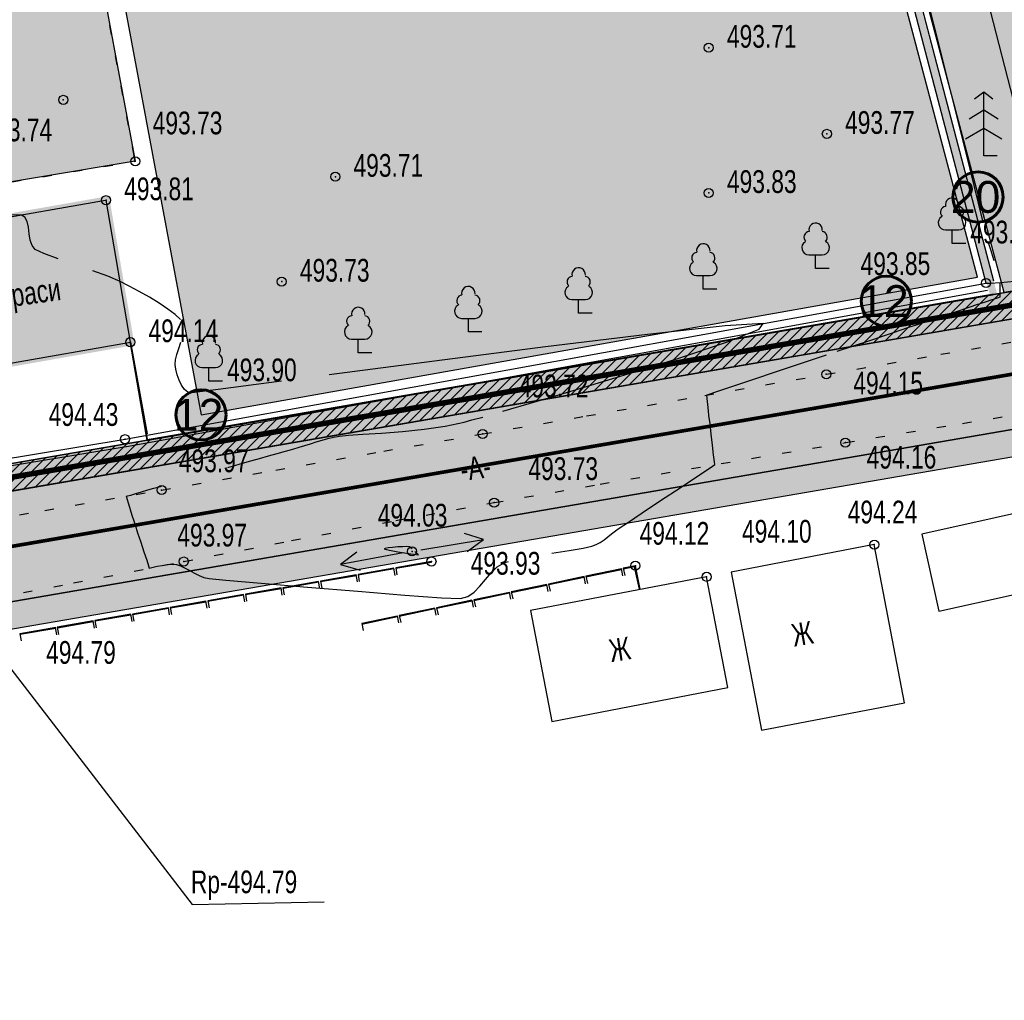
# Model space of a CAD drawing. Extents: x 0 to 667088, y 0 to 6446.
# Tile 485 of 518: x 3097 to 3152, y 255 to 309. Entities that reach past the tile are written whole.
import ezdxf

# ---------------------------------------------------------------- set-up
doc = ezdxf.new("R2010")
doc.units = 0
doc.header["$MEASUREMENT"] = 0
for name, pattern in [('CONTI', [0]), ('STRIH_1', [3, 2, -1]), ('STROT', [1.7, 0.5, -1.2])]:
    doc.linetypes.add(name, pattern=pattern)
for name, color, linetype in [('(002) Рамка', 7, 'Continuous'), ('(035) Откосы', 7, 'Continuous'), ('Audi-СвК', 10, 'Continuous'), ('GORIZ0', 32, 'CONTI'), ('NAD_M0', 7, 'CONTI'), ('PI_OT0', 172, 'CONTI'), ('PI_TT0', 5, 'CONTI'), ('SIT_L0', 250, 'CONTI'), ('STR_L0', 6, 'CONTI'), ('USLZN0', 250, 'CONTI'), ('ZAPSK0', 250, 'CONTI'), ('стен', 7, 'Continuous')]:
    doc.layers.add(name, color=color, linetype=linetype)
doc.layers.add('.', color=7, linetype='Continuous', lineweight=15)
doc.layers.add('RAZMER CIP', color=252, linetype='Continuous', lineweight=18)
doc.styles.add('GOST 2.304', font='CS_Gost2304.shx')
doc.styles.add('SHRFT', font='TXT', dxfattribs={"width": 0.75})
doc.styles.get("Standard").update_dxf_attribs({"font": 'times.ttf'})
doc.linetypes.add('ОГРАДА_ГЛИН', pattern='A,4,["|",Standard,S=0.8,R=0,X=0,Y=-0.8],0.5,["|",Standard,S=0.8,R=0,X=0,Y=-0.8],3.5', length=8)
doc.linetypes.add('ограждение2', pattern='A,0.25,-0.1,[132,ltypeshp.shx,S=0.1,R=0,X=-0.1,Y=0],-0.1,1', length=1.45)
doc.linetypes.add('ОТКОСЫ_НЕУКР1', pattern='A,0.5,["|",Standard,S=-1.2,R=0,X=0,Y=1.2],1,["|",Standard,S=-0.5,R=0,X=0,Y=0.5],0.5', length=2)

# ---------------------------------------------------------------- blocks, each defined once
blk = doc.blocks.new('BL_101')
at = {"color": 0}
for p, q in [((-0.37, 0.75), (0.37, 0.75)), ((0, 0), (0, 0.75)), ((0.75, 0), (0, 0))]:
    blk.add_line(p, q, dxfattribs=at)
for centre, radius, start, end in [((0, 2.13), 0.37, 355, 195), ((-0.34, 1.73), 0.3, 93, 230), ((0.34, 1.73), 0.3, 310, 87), ((-0.37, 1.14), 0.39, 120, 270), ((0.37, 1.14), 0.39, 270, 60)]:
    blk.add_arc(centre, radius, start, end, dxfattribs=at)
blk = doc.blocks.new('BL_105')
at = {"color": 0}
for p, q in [((0, 3.5), (-0.5, 3.1)), ((0, 2.5), (0, 3.5)), ((0.5, 3.1), (0, 3.5)), ((0, 2.5), (-0.8, 2)), ((0, 1.5), (0, 2.5)), ((0.8, 2), (0, 2.5)), ((0, 1.5), (-1, 0.9)), ((0, 0), (0, 1.5)), ((1, 0.9), (0, 1.5)), ((0.75, 0), (0, 0))]:
    blk.add_line(p, q, dxfattribs=at)
blk = doc.blocks.new('rhy')
at = {"layer": '(035) Откосы', "linetype": 'ОТКОСЫ_НЕУКР1', "flags": 128}
blk.add_lwpolyline([(1504.65116, 294.5), (1504.87116, 294.5), (1505.44116, 294.53), (1506.21116, 294.6), (1507.03116, 294.73), (1507.77116, 294.95), (1508.27116, 295.28), (1508.40116, 295.74), (1507.11116, 300.86), (1503.95116, 313.2), (1499.69116, 329.84), (1495.07116, 347.87), (1490.84116, 364.36), (1487.75116, 376.4), (1486.55116, 381.06)], dxfattribs=at)
at = {"layer": 'GORIZ0', "color": 32}
for points in [[(1494.58116, 336.73), (1494.77116, 336.06), (1494.95116, 335.42), (1495.12116, 334.82), (1495.31116, 334.18), (1495.50116, 333.51), (1495.70116, 332.82), (1495.90116, 332.13), (1496.09116, 331.43), (1496.27116, 330.75), (1496.80116, 328.65), (1497.90116, 324.2), (1499.38116, 318.3), (1500.99116, 311.83), (1502.52116, 305.69), (1503.75116, 300.76), (1504.45116, 297.93)], [(1494.58116, 336.73), (1494.77116, 336.06), (1494.95116, 335.42), (1495.12116, 334.82), (1495.31116, 334.18), (1495.50116, 333.51), (1495.70116, 332.82), (1495.90116, 332.13), (1496.09116, 331.43), (1496.27116, 330.75), (1496.80116, 328.65), (1497.90116, 324.2), (1499.38116, 318.3), (1500.99116, 311.83), (1502.52116, 305.69), (1503.75116, 300.76), (1504.45116, 297.93)], [(1453.59116, 295.84), (1452.80116, 296.13), (1452.32116, 296.35), (1452.15116, 296.56), (1452.05116, 296.86), (1451.99116, 297.21), (1451.95116, 297.57), (1451.88116, 297.88), (1451.76116, 298.12), (1451.56116, 298.24), (1450.91116, 298.26)], [(1453.59116, 295.84), (1452.80116, 296.13), (1452.32116, 296.35), (1452.15116, 296.56), (1452.05116, 296.86), (1451.99116, 297.21), (1451.95116, 297.57), (1451.88116, 297.88), (1451.76116, 298.12), (1451.56116, 298.24), (1450.91116, 298.26)], [(1504.79116, 296.68), (1504.91116, 296.3), (1505.01116, 295.98), (1505.08116, 295.75)], [(1504.79116, 296.68), (1504.91116, 296.3), (1505.01116, 295.98), (1505.08116, 295.75)], [(1460.32116, 292.5), (1460.03116, 292.77), (1459.63116, 293.07), (1459.14116, 293.39), (1458.61116, 293.72), (1458.05116, 294.03), (1457.50116, 294.33), (1456.99116, 294.59), (1456.32116, 294.88), (1455.49116, 295.18)], [(1460.32116, 292.5), (1460.03116, 292.77), (1459.63116, 293.07), (1459.14116, 293.39), (1458.61116, 293.72), (1458.05116, 294.03), (1457.50116, 294.33), (1456.99116, 294.59), (1456.32116, 294.88), (1455.49116, 295.18)], [(1505.41116, 294.5), (1505.40116, 293.9), (1505.40116, 293.72), (1505.32116, 293.69), (1505.15116, 293.63), (1504.92116, 293.56), (1504.65116, 293.47), (1504.36116, 293.37), (1504.07116, 293.28), (1503.82116, 293.2), (1503.53116, 293.1), (1503.11116, 292.96), (1502.60116, 292.79), (1502.03116, 292.6), (1501.44116, 292.4), (1500.86116, 292.21), (1500.33116, 292.03), (1499.54116, 291.77), (1498.18116, 291.31), (1496.43116, 290.73)], [(1505.41116, 294.5), (1505.40116, 293.9), (1505.40116, 293.72), (1505.32116, 293.69), (1505.15116, 293.63), (1504.92116, 293.56), (1504.65116, 293.47), (1504.36116, 293.37), (1504.07116, 293.28), (1503.82116, 293.2), (1503.53116, 293.1), (1503.11116, 292.96), (1502.60116, 292.79), (1502.03116, 292.6), (1501.44116, 292.4), (1500.86116, 292.21), (1500.33116, 292.03), (1499.54116, 291.77), (1498.18116, 291.31), (1496.43116, 290.73)], [(1478.06116, 287.45), (1480.95116, 288.29), (1484.30116, 289.3), (1487.63116, 290.34), (1490.42116, 291.27), (1492.17116, 291.96), (1492.38116, 292.28), (1490.29116, 292.14), (1486.02116, 291.67), (1480.41116, 290.99), (1474.29116, 290.2), (1468.50116, 289.45)], [(1478.06116, 287.45), (1480.95116, 288.29), (1484.30116, 289.3), (1487.63116, 290.34), (1490.42116, 291.27), (1492.17116, 291.96), (1492.38116, 292.28), (1490.29116, 292.14), (1486.02116, 291.67), (1480.41116, 290.99), (1474.29116, 290.2), (1468.50116, 289.45)], [(1465.87116, 289.1), (1462.40116, 288.64), (1460.95116, 288.46), (1460.72116, 288.5), (1460.53116, 288.65), (1460.37116, 288.88), (1460.24116, 289.16), (1460.14116, 289.46), (1460.07116, 289.76), (1460.03116, 290.02), (1460.04116, 290.27), (1460.11116, 290.57), (1460.22116, 290.9), (1460.34116, 291.25)], [(1465.87116, 289.1), (1462.40116, 288.64), (1460.95116, 288.46), (1460.72116, 288.5), (1460.53116, 288.65), (1460.37116, 288.88), (1460.24116, 289.16), (1460.14116, 289.46), (1460.07116, 289.76), (1460.03116, 290.02), (1460.04116, 290.27), (1460.11116, 290.57), (1460.22116, 290.9), (1460.34116, 291.25)], [(1495.86116, 290.54), (1493.54116, 289.76), (1491.42116, 289.05), (1489.88116, 288.54), (1489.29116, 288.34)], [(1495.86116, 290.54), (1493.54116, 289.76), (1491.42116, 289.05), (1489.88116, 288.54), (1489.29116, 288.34)], [(1489.73116, 284.51), (1489.71116, 284.66), (1489.66116, 285.05), (1489.60116, 285.59), (1489.53116, 286.19), (1489.46116, 286.76), (1489.40116, 287.22), (1489.37116, 287.48), (1489.29116, 288.34)], [(1489.73116, 284.51), (1489.71116, 284.66), (1489.66116, 285.05), (1489.60116, 285.59), (1489.53116, 286.19), (1489.46116, 286.76), (1489.40116, 287.22), (1489.37116, 287.48), (1489.29116, 288.34)], [(1462.92116, 284.36), (1463.37116, 284.49), (1463.73116, 284.59), (1464.19116, 284.72), (1464.67116, 284.85), (1465.16116, 284.99), (1465.64116, 285.13), (1466.09116, 285.25), (1466.50116, 285.37), (1466.85116, 285.47), (1467.17116, 285.56), (1467.48116, 285.66), (1467.79116, 285.76), (1468.11116, 285.86), (1468.42116, 285.95), (1468.74116, 286.02), (1469.06116, 286.08), (1469.56116, 286.13), (1470.36116, 286.18), (1471.38116, 286.25), (1472.53116, 286.34), (1473.73116, 286.46), (1474.89116, 286.63), (1475.93116, 286.85), (1476.35116, 286.97), (1476.95116, 287.13)], [(1462.92116, 284.36), (1463.37116, 284.49), (1463.73116, 284.59), (1464.19116, 284.72), (1464.67116, 284.85), (1465.16116, 284.99), (1465.64116, 285.13), (1466.09116, 285.25), (1466.50116, 285.37), (1466.85116, 285.47), (1467.17116, 285.56), (1467.48116, 285.66), (1467.79116, 285.76), (1468.11116, 285.86), (1468.42116, 285.95), (1468.74116, 286.02), (1469.06116, 286.08), (1469.56116, 286.13), (1470.36116, 286.18), (1471.38116, 286.25), (1472.53116, 286.34), (1473.73116, 286.46), (1474.89116, 286.63), (1475.93116, 286.85), (1476.35116, 286.97), (1476.95116, 287.13)], [(1480.75116, 279.64), (1481.70116, 279.79), (1482.48116, 279.92), (1482.96116, 280.02), (1483.19116, 280.11), (1483.42116, 280.23), (1483.63116, 280.38), (1483.84116, 280.54), (1484.04116, 280.7), (1484.25116, 280.87), (1484.46116, 281.02), (1484.91116, 281.31), (1485.72116, 281.85), (1486.74116, 282.53), (1487.81116, 283.24), (1488.77116, 283.88), (1489.46116, 284.34), (1489.73116, 284.51)], [(1480.75116, 279.64), (1481.70116, 279.79), (1482.48116, 279.92), (1482.96116, 280.02), (1483.19116, 280.11), (1483.42116, 280.23), (1483.63116, 280.38), (1483.84116, 280.54), (1484.04116, 280.7), (1484.25116, 280.87), (1484.46116, 281.02), (1484.91116, 281.31), (1485.72116, 281.85), (1486.74116, 282.53), (1487.81116, 283.24), (1488.77116, 283.88), (1489.46116, 284.34), (1489.73116, 284.51)], [(1457.33116, 282.77), (1457.40116, 282.79), (1457.59116, 282.84), (1457.86116, 282.92), (1458.18116, 283.02), (1458.52116, 283.12), (1458.86116, 283.21), (1459.15116, 283.29), (1459.21116, 283.31), (1459.28116, 283.33)], [(1457.33116, 282.77), (1457.40116, 282.79), (1457.59116, 282.84), (1457.86116, 282.92), (1458.18116, 283.02), (1458.52116, 283.12), (1458.86116, 283.21), (1459.15116, 283.29), (1459.21116, 283.31), (1459.28116, 283.33)], [(1457.33116, 282.77), (1457.35116, 282.72), (1457.39116, 282.59), (1457.44116, 282.4), (1457.51116, 282.17), (1457.59116, 281.92), (1457.66116, 281.68), (1457.73116, 281.47), (1457.82116, 281.19), (1457.96116, 280.76), (1458.13116, 280.25), (1458.30116, 279.72), (1458.46116, 279.26), (1458.56116, 278.94), (1458.60116, 278.81)], [(1457.33116, 282.77), (1457.35116, 282.72), (1457.39116, 282.59), (1457.44116, 282.4), (1457.51116, 282.17), (1457.59116, 281.92), (1457.66116, 281.68), (1457.73116, 281.47), (1457.82116, 281.19), (1457.96116, 280.76), (1458.13116, 280.25), (1458.30116, 279.72), (1458.46116, 279.26), (1458.56116, 278.94), (1458.60116, 278.81)], [(1473.06116, 279.87), (1472.93116, 279.99), (1472.78116, 280), (1472.55116, 279.99), (1472.27116, 279.98), (1471.99116, 279.96), (1471.74116, 279.93), (1471.58116, 279.9), (1471.53116, 279.88)], [(1473.06116, 279.87), (1472.93116, 279.99), (1472.78116, 280), (1472.55116, 279.99), (1472.27116, 279.98), (1471.99116, 279.96), (1471.74116, 279.93), (1471.58116, 279.9), (1471.53116, 279.88)], [(1471.53116, 279.88), (1471.65116, 279.84), (1471.92116, 279.78), (1472.27116, 279.72), (1472.65116, 279.66), (1473.00116, 279.6), (1473.28116, 279.56), (1473.42116, 279.55), (1473.21116, 279.74)], [(1471.53116, 279.88), (1471.65116, 279.84), (1471.92116, 279.78), (1472.27116, 279.72), (1472.65116, 279.66), (1473.00116, 279.6), (1473.28116, 279.56), (1473.42116, 279.55), (1473.21116, 279.74)], [(1458.60116, 278.81), (1458.66116, 278.83), (1458.82116, 278.87), (1459.04116, 278.92), (1459.31116, 278.97), (1459.59116, 279.01), (1459.86116, 279.03), (1460.09116, 279.02), (1460.31116, 278.95), (1460.54116, 278.84), (1460.80116, 278.7), (1461.06116, 278.56), (1461.34116, 278.42), (1461.61116, 278.31), (1461.89116, 278.24), (1462.81116, 278.16), (1464.75116, 277.99), (1467.30116, 277.77), (1470.07116, 277.54), (1472.67116, 277.33), (1474.69116, 277.19), (1475.73116, 277.15), (1476.13116, 277.26), (1476.48116, 277.5), (1476.80116, 277.83), (1477.11116, 278.19), (1477.42116, 278.56), (1477.75116, 278.88), (1478.13116, 279.1), (1478.24116, 279.14), (1478.37116, 279.18)], [(1458.60116, 278.81), (1458.66116, 278.83), (1458.82116, 278.87), (1459.04116, 278.92), (1459.31116, 278.97), (1459.59116, 279.01), (1459.86116, 279.03), (1460.09116, 279.02), (1460.31116, 278.95), (1460.54116, 278.84), (1460.80116, 278.7), (1461.06116, 278.56), (1461.34116, 278.42), (1461.61116, 278.31), (1461.89116, 278.24), (1462.81116, 278.16), (1464.75116, 277.99), (1467.30116, 277.77), (1470.07116, 277.54), (1472.67116, 277.33), (1474.69116, 277.19), (1475.73116, 277.15), (1476.13116, 277.26), (1476.48116, 277.5), (1476.80116, 277.83), (1477.11116, 278.19), (1477.42116, 278.56), (1477.75116, 278.88), (1478.13116, 279.1), (1478.24116, 279.14), (1478.37116, 279.18)]]:
    blk.add_lwpolyline(points, dxfattribs=at)
at = {"layer": 'PI_TT0', "color": 0}
for centre in [(1489.39116, 307.45), (1453.87116, 304.58), (1495.89116, 302.71), (1457.83116, 301.2), (1468.84116, 300.35), (1489.39116, 299.46), (1456.22116, 299.06), (1465.89116, 294.58), (1504.65116, 294.5), (1457.56116, 291.25), (1495.86116, 289.48), (1457.27116, 285.91), (1476.95116, 286.2), (1496.91116, 285.72), (1459.28116, 283.11), (1477.58116, 282.42), (1498.50116, 280.11), (1473.06116, 279.74), (1460.50116, 279.18), (1474.13116, 279.18), (1485.35116, 278.95), (1489.27116, 278.34)]:
    blk.add_circle(centre, 0.25, dxfattribs=at)
for p in [(1489.39116, 307.45), (1453.87116, 304.58), (1495.89116, 302.71), (1457.83116, 301.2), (1468.84116, 300.35), (1489.39116, 299.46), (1456.22116, 299.06), (1465.89116, 294.58), (1504.65116, 294.5), (1457.56116, 291.25), (1495.86116, 289.48), (1476.95116, 286.2), (1457.27116, 285.91), (1496.91116, 285.72), (1459.28116, 283.11), (1477.58116, 282.42), (1473.06116, 279.74), (1498.50116, 280.11), (1460.50116, 279.18), (1474.13116, 279.18), (1485.35116, 278.95), (1489.27116, 278.34)]:
    blk.add_point(p, dxfattribs=at)
at = {"layer": 'SIT_L0', "color": 250}
for p, q in [((1477.00116, 280.4), (1475.94116, 280.73)), ((1473.55116, 279.82), (1477.00116, 280.4)), ((1476.10116, 279.74), (1477.00116, 280.4)), ((1470.02116, 279.69), (1469.13116, 279.02)), ((1472.57116, 279.65), (1469.13116, 279.02)), ((1474.13116, 279.18), (1472.16116, 278.83)), ((1474.14116, 279.13), (1472.17116, 278.79)), ((1469.13116, 279.02), (1470.20116, 278.71)), ((1472.06116, 278.82), (1470.09116, 278.47)), ((1472.07116, 278.77), (1470.10116, 278.43)), ((1472.13116, 278.42), (1472.06116, 278.82)), ((1472.16116, 278.83), (1472.23116, 278.44)), ((1484.58116, 278.78), (1482.62116, 278.37)), ((1484.59116, 278.73), (1482.63116, 278.32)), ((1484.67116, 278.4), (1484.59116, 278.79)), ((1485.35116, 278.95), (1484.68116, 278.81)), ((1484.68116, 278.81), (1484.77116, 278.42)), ((1485.31116, 278.89), (1484.69116, 278.76)), ((1485.57116, 277.65), (1485.31116, 278.89)), ((1485.62116, 277.66), (1485.35116, 278.95)), ((1467.92116, 278.09), (1465.95116, 277.74)), ((1467.93116, 278.04), (1465.96116, 277.7)), ((1467.99116, 277.69), (1467.92116, 278.09)), ((1469.99116, 278.45), (1468.02116, 278.1)), ((1468.02116, 278.1), (1468.09116, 277.71)), ((1470.00116, 278.4), (1468.03116, 278.06)), ((1470.06116, 278.06), (1469.99116, 278.46)), ((1470.09116, 278.47), (1470.16116, 278.08)), ((1482.53116, 278.35), (1480.57116, 277.94)), ((1482.54116, 278.3), (1480.58116, 277.89)), ((1482.61116, 277.96), (1482.53116, 278.35)), ((1482.62116, 278.37), (1482.71116, 277.98)), ((1465.86116, 277.73), (1463.89116, 277.38)), ((1465.87116, 277.68), (1463.90116, 277.34)), ((1465.92116, 277.33), (1465.85116, 277.73)), ((1465.95116, 277.74), (1466.02116, 277.35)), ((1478.42116, 277.48), (1476.46116, 277.07)), ((1478.50116, 277.1), (1478.42116, 277.49)), ((1480.47116, 277.92), (1478.51116, 277.51)), ((1478.51116, 277.51), (1478.60116, 277.12)), ((1480.48116, 277.87), (1478.52116, 277.46)), ((1480.56116, 277.53), (1480.48116, 277.92)), ((1480.57116, 277.94), (1480.66116, 277.55)), ((1461.72116, 277), (1459.75116, 276.65)), ((1461.73116, 276.95), (1459.76116, 276.61)), ((1461.79116, 276.61), (1461.72116, 277.01)), ((1463.79116, 277.37), (1461.82116, 277.02)), ((1461.82116, 277.02), (1461.89116, 276.63)), ((1463.80116, 277.32), (1461.83116, 276.98)), ((1463.86116, 276.97), (1463.79116, 277.37)), ((1463.89116, 277.38), (1463.96116, 276.99)), ((1476.36116, 277.05), (1474.40116, 276.64)), ((1476.37116, 277), (1474.41116, 276.59)), ((1476.45116, 276.66), (1476.37116, 277.05)), ((1476.46116, 277.07), (1476.55116, 276.68)), ((1478.43116, 277.43), (1476.47116, 277.02)), ((1459.65116, 276.64), (1457.68116, 276.29)), ((1459.66116, 276.59), (1457.69116, 276.25)), ((1459.72116, 276.24), (1459.65116, 276.64)), ((1459.75116, 276.65), (1459.82116, 276.26)), ((1474.31116, 276.62), (1472.35116, 276.21)), ((1474.32116, 276.57), (1472.36116, 276.16)), ((1474.39116, 276.23), (1474.31116, 276.62)), ((1474.40116, 276.64), (1474.49116, 276.25)), ((1455.51116, 275.91), (1453.54116, 275.56)), ((1455.52116, 275.86), (1453.55116, 275.52)), ((1455.58116, 275.52), (1455.51116, 275.92)), ((1457.58116, 276.28), (1455.61116, 275.93)), ((1455.61116, 275.93), (1455.68116, 275.54)), ((1457.59116, 276.23), (1455.62116, 275.89)), ((1457.65116, 275.88), (1457.58116, 276.28)), ((1457.68116, 276.29), (1457.75116, 275.9)), ((1472.25116, 276.18), (1470.29116, 275.77)), ((1472.26116, 276.13), (1470.30116, 275.72)), ((1472.34116, 275.8), (1472.26116, 276.19)), ((1472.35116, 276.21), (1472.44116, 275.82)), ((1453.45116, 275.55), (1451.48116, 275.2)), ((1453.46116, 275.5), (1451.49116, 275.16)), ((1453.51116, 275.15), (1453.44116, 275.55)), ((1453.54116, 275.56), (1453.61116, 275.17)), ((1470.29116, 275.77), (1470.38116, 275.38)), ((1451.48116, 275.2), (1451.55116, 274.81))]:
    blk.add_line(p, q, dxfattribs=at)
at = {"layer": 'SIT_L0', "color": 1}
for p, q in [((1449.73116, 274.9), (1460.95359, 260.30571)), ((1460.95359, 260.30571), (1468.23063, 260.46044))]:
    blk.add_line(p, q, dxfattribs=at)
at = {"layer": 'STR_L0', "color": 0, "linetype": 'STROT'}
for points in [[(1446.44116, 280.88), (1452.85116, 281.99), (1459.28116, 283.11), (1465.56116, 284.21), (1471.50116, 285.25), (1476.95116, 286.2), (1482.67116, 287.19), (1489.17116, 288.32), (1495.86116, 289.48), (1502.17116, 290.58), (1507.50116, 291.51)], [(1437.93116, 324.16), (1442.68116, 298.68), (1457.83116, 301.2), (1457.77116, 301.5), (1453.02116, 326.98), (1437.93116, 324.16)], [(1448.33116, 276.84), (1454.43116, 278), (1460.50116, 279.18), (1466.43116, 280.33), (1472.16116, 281.43), (1477.58116, 282.42), (1483.42116, 283.44), (1490.07116, 284.57), (1496.91116, 285.72), (1503.36116, 286.78), (1508.82116, 287.68)]]:
    blk.add_lwpolyline(points, dxfattribs=at)
at = {"layer": 'STR_L0', "color": 0}
for points in [[(1442.35116, 296.62), (1443.72116, 288.82), (1457.56116, 291.25), (1456.22116, 299.06), (1456.19116, 299.05), (1442.35116, 296.62)], [(1457.56116, 291.25), (1458.49116, 286.2)], [(1501.12116, 280.69), (1502.06116, 276.45), (1514.33116, 279.17), (1513.39116, 283.41), (1501.12116, 280.69)], [(1490.63116, 278.6), (1492.30116, 269.9), (1500.17116, 271.41), (1498.50116, 280.11), (1490.63116, 278.6)], [(1479.58116, 276.48), (1480.75116, 270.38), (1490.44116, 272.24), (1489.27116, 278.34), (1479.58116, 276.48)]]:
    blk.add_lwpolyline(points, dxfattribs=at)
at = {"layer": 'ZAPSK0', "color": 0, "linetype": 'ОГРАДА_ГЛИН', "ltscale": 0.5}
for points in [[(1504.65116, 294.5), (1493.46116, 337.17), (1479.5282, 388.93145)], [(1457.27116, 285.91), (1504.65116, 294.5)]]:
    blk.add_lwpolyline(points, dxfattribs=at)
at = {"layer": 'ZAPSK0', "color": 0}
for points in [[(1505.07271, 294.61055), (1493.88235, 337.28192), (1479.94903, 389.04472)], [(1440.46703, 282.72168), (1457.33703, 285.51168)]]:
    blk.add_lwpolyline(points, dxfattribs=at)
at = {"layer": 'ZAPSK0', "color": 0, "ltscale": 0.5}
blk.add_lwpolyline([(1457.34318, 285.51274), (1504.72318, 294.10274)], dxfattribs=at)
at = {"layer": 'ZAPSK0', "color": 0, "linetype": 'ОГРАДА_ГЛИН'}
blk.add_lwpolyline([(1440.40116, 283.12), (1457.27116, 285.91)], dxfattribs=at)
at = {"layer": 'USLZN0', "color": 250}
for name, p in [('BL_105', (1504.52116, 301.51)), ('BL_101', (1502.78116, 296.68)), ('BL_101', (1495.27116, 295.3)), ('BL_101', (1489.09116, 294.16)), ('BL_101', (1482.23116, 292.84)), ('BL_101', (1476.16116, 291.81)), ('BL_101', (1470.10116, 290.67)), ('BL_101', (1461.88116, 289.1))]:
    blk.add_blockref(name, p, dxfattribs=at)
at = {"layer": 'NAD_M0', "color": 7, "style": 'SHRFT', "width": 0.75}
for s, rotation, p in [('МФЙ идораси', 8, (1445.77738, 292.45282)), ('-А-', 8, (1475.81116, 283.6)), ('Ж', 10, (1494.08116, 274.49)), ('Ж', 9, (1484.02116, 273.64))]:
    blk.add_text(s, height=1.25, rotation=rotation, dxfattribs=at).set_placement(p)
at = {"layer": 'NAD_M0', "color": 1, "style": 'SHRFT', "width": 0.75}
blk.add_text('Rp-494.79', height=1.25, dxfattribs=at).set_placement((1460.89116, 260.93))
at = {"layer": 'PI_OT0', "color": 0, "style": 'SHRFT', "width": 0.75}
for s, p in [('493.71', (1490.39116, 307.45)), ('493.77', (1496.89116, 302.71)), ('493.74', (1449.42559, 302.30209)), ('493.73', (1458.7898, 302.68425)), ('493.71', (1469.84116, 300.35)), ('493.83', (1490.39116, 299.46)), ('493.81', (1457.22116, 299.06)), ('493.61', (1503.78116, 296.68)), ('493.85', (1497.74659, 294.94314)), ('493.73', (1466.89116, 294.58)), ('494.14', (1458.56116, 291.25)), ('493.90', (1462.88116, 289.1)), ('493.72', (1478.93496, 288.21478)), ('494.15', (1497.3475, 288.36975)), ('494.43', (1453.06522, 286.64288)), ('494.16', (1498.07993, 284.29412)), ('493.97', (1460.22901, 284.09418)), ('493.73', (1479.46479, 283.66385)), ('494.03', (1471.17378, 281.10322)), ('494.24', (1497.03754, 281.27881)), ('493.97', (1460.14491, 280.00584)), ('494.12', (1485.58577, 280.10581)), ('494.10', (1491.22048, 280.21748)), ('493.93', (1476.29155, 278.45703)), ('494.79', (1452.92623, 273.55328))]:
    blk.add_text(s, height=1.25, dxfattribs=at).set_placement(p)

msp = doc.modelspace()

# ---------------------------------------------------------------- hatches: boundary and pattern name
at = {"layer": '.', "lineweight": 30, "true_color": 0xf15558}
h = msp.add_hatch(color=13, dxfattribs=at)
h.dxf.hatch_style = 1
h.paths.add_polyline_path([(2991.56042, 264.93068), (2935.00169, 255.19836), (2934.74731, 256.67664), (2991.30604, 266.40896)])
edge = h.paths.add_edge_path()
edge.add_arc((3158.69723, 283.54371), 4, 15.533649, 99.763532, ccw=False)
edge.add_line((3162.55112, 284.61493), (3167.23773, 267.75401))
edge.add_line((3167.23773, 267.75401), (3165.79252, 267.3523))
edge.add_line((3165.79252, 267.3523), (3160.86124, 285.09349))
edge.add_line((3160.86124, 285.09349), (3159.17367, 286.16244))
edge.add_line((3159.17367, 286.16244), (2936.3108, 247.8134))
edge.add_line((2936.3108, 247.8134), (2936.01918, 249.28527))
edge.add_line((2936.01918, 249.28527), (3158.0189, 287.48578))
h.paths.add_polyline_path([(3082.63911, 280.60301), (3082.38474, 282.08129), (3007.00709, 269.11071), (3007.26146, 267.63243)], flags=17)
edge = h.paths.add_edge_path()
edge.add_line((2961.86522, 383.98384), (2961.60179, 385.46053))
edge.add_line((2961.60179, 385.46053), (3122.76945, 414.21088))
edge.add_arc((3123.47191, 410.27305), 4, 15.533649, 100.114478, ccw=False)
edge.add_line((3127.3258, 411.34426), (3158.78277, 298.17225))
edge.add_arc((3154.92888, 297.10103), 4, -80.236468, 15.533649, ccw=False)
edge.add_line((3155.60721, 293.15897), (3086.58118, 281.28134))
edge.add_line((3086.58118, 281.28134), (3086.32681, 282.75962))
edge.add_line((3086.32681, 282.75962), (3156.68926, 294.8672))
edge.add_line((3156.68926, 294.8672), (3157.70072, 296.46401))
edge.add_line((3157.70072, 296.46401), (3125.63797, 411.81543))
edge.add_line((3125.63797, 411.81543), (3123.92476, 412.89329))
edge.add_line((3123.92476, 412.89329), (2961.86522, 383.98384))
h.paths.add_polyline_path([(3174.94552, 269.89644), (3176.39073, 270.29815), (3092.29493, 572.84773), (3090.84817, 572.45157)])
h.paths.add_polyline_path([(2999.19017, 267.76561), (3003.06502, 268.43238), (3003.3194, 266.9541), (2999.44454, 266.28734)], flags=17)
at = {"layer": '.', "lineweight": 30, "true_color": 0x3f4040}
h = msp.add_hatch(color=250, dxfattribs=at)
h.dxf.hatch_style = 1
edge = h.paths.add_edge_path()
edge.add_line((3083.14039, 570.30914), (3088.92123, 571.91596))
edge.add_line((3088.92123, 571.91596), (3173.01857, 269.36084))
edge.add_line((3173.01857, 269.36084), (3167.23773, 267.75401))
edge.add_line((3167.23773, 267.75401), (3162.55112, 284.61493))
edge.add_arc((3158.69723, 283.54371), 4, 15.533649, 99.763532)
edge.add_line((3158.0189, 287.48578), (2936.01918, 249.28527))
edge.add_line((2936.01918, 249.28527), (2935.00169, 255.19836))
edge.add_line((2935.00169, 255.19836), (3155.60721, 293.15897))
edge.add_arc((3154.92888, 297.10103), 4, 279.763532, 375.533649)
edge.add_line((3158.78277, 298.17225), (3127.3258, 411.34426))
edge.add_arc((3123.47191, 410.27305), 4, 15.533649, 100.114478)
edge.add_line((3122.76945, 414.21088), (2961.60179, 385.46053))
edge.add_line((2961.60179, 385.46053), (2960.72372, 390.38282))
edge.add_line((2960.72372, 390.38282), (3120.67893, 418.91689))
edge.add_arc((3119.97647, 422.85473), 4, 280.114478, 375.51194)
edge.add_line((3123.83077, 423.92448), (3083.14039, 570.30914))
at = {"layer": 'Audi-СвК', "ltscale": 100, "true_color": 0xffffff, "transparency": 33554687}
h = msp.add_hatch(color=7, dxfattribs=at)
edge = h.paths.add_edge_path()
edge.add_arc((3150.07725, 299.23535), 1.37986, 11.983733, 371.983733)
h = msp.add_hatch(color=7, dxfattribs=at)
edge = h.paths.add_edge_path()
edge.add_arc((3145.03118, 293.50534), 1.37986, 11.983733, 371.983733)
h = msp.add_hatch(color=7, dxfattribs=at)
edge = h.paths.add_edge_path()
edge.add_arc((3107.31723, 287.25138), 1.37986, 11.983733, 371.983733)
at = {"layer": 'стен', "lineweight": 30, "true_color": 0xfeeab9}
h = msp.add_hatch(color=254, dxfattribs=at)
h.dxf.hatch_style = 1
h.paths.add_polyline_path([(3089.58746, 288.82), (3103.42746, 291.25), (3102.08746, 299.06), (3088.21746, 296.62)])
h.paths.add_polyline_path([(3088.37746, 294.12), (3088.95259, 290.66919), (3085.77746, 290.14), (3085.20754, 293.54949)])
h.paths.add_polyline_path([(3004.55746, 373.17), (3006.11341, 366.61904), (2997.90746, 364.67), (2996.32746, 371.21)])
h.paths.add_polyline_path([(3017.70746, 345.74), (3020.36746, 331.88), (3012.65746, 330.41), (3009.92746, 344.1)])
h.paths.add_polyline_path([(3017.12746, 356.98), (3062.25746, 364.12), (3063.82746, 354.18), (3060.23746, 353.61), (3063.16746, 335.82), (3050.08746, 333.8), (3047.20746, 351.55), (3018.60746, 347.03)])
h.paths.add_polyline_path([(3090.20746, 383.06), (3107.09746, 385.61), (3106.03746, 391.5), (3118.37746, 393.51), (3122.64746, 369.38), (3110.00746, 367.33), (3109.11746, 373.3), (3092.37746, 370.72)])
h.paths.add_polyline_path([(3059.39746, 385.5), (3059.86746, 381.17), (3053.67746, 380.12), (3053.22746, 384.38)])
h.paths.add_polyline_path([(3098.14746, 404.63), (3098.88746, 401.21), (3092.66746, 399.55), (3091.61746, 402.97)])
at = {"layer": 'стен', "lineweight": 30}
h = msp.add_hatch(color=72, dxfattribs=at)
h.dxf.hatch_style = 1
h.paths.add_polyline_path([(3087.74412, 297.53264), (3083.89861, 296.87092), (3076.77375, 338.27658), (3083.86239, 339.49636), (3086.98631, 325.7717), (3082.63113, 324.9598)], flags=17)
edge = h.paths.add_edge_path()
edge.add_line((3043.88592, 303.34845), (3041.87929, 315.00985))
edge.add_arc((3044.83584, 315.51859), 3, 99.763532, 189.763532, ccw=False)
edge.add_line((3044.32709, 318.47514), (3072.25136, 323.2802))
edge.add_arc((3072.76011, 320.32365), 3, 9.763532, 99.763532, ccw=False)
edge.add_line((3075.71666, 320.8324), (3079.53576, 298.63793))
edge.add_line((3079.53576, 298.63793), (3073.69686, 297.63321))
edge.add_line((3073.69686, 297.63321), (3072.61662, 303.91097))
edge.add_line((3072.61662, 303.91097), (3050.23011, 300.05881))
edge.add_line((3050.23011, 300.05881), (3049.50242, 304.28776))
edge.add_line((3049.50242, 304.28776), (3043.88592, 303.34845))
h.paths.add_polyline_path([(3070.56202, 374.37562), (3087.28746, 378.03), (3086.33746, 383.9), (3094.95746, 385.09), (3094.80746, 386.05), (3101.34746, 387.02), (3101.12746, 388.31), (3105.47746, 388.95), (3104.94746, 392.21), (3119.23746, 394.75), (3123.79746, 368.37), (3124.46746, 362.18), (3104.76746, 357.65), (3102.77746, 370.03), (3088.97746, 367.94), (3087.50746, 376.24), (3070.93699, 372.19649), (3076.265, 341.23313), (3083.1832, 342.42357), (3081.68653, 349.14426), (3127.73371, 359.79905), (3133.29989, 336.03113), (3099.66425, 328.26882), (3107.31723, 287.25138), (3150.0533, 294.82213), (3125.1629, 388.86592), (3121.76218, 401.12409), (3100.33759, 399.11064), (3100.53395, 397.89738), (3067.66849, 391.19117)])
edge = h.paths.add_edge_path()
edge.add_line((3064.13746, 336.01), (3072.81307, 337.65662))
edge.add_line((3072.81307, 337.65662), (3064.50603, 385.98223))
edge.add_line((3064.50603, 385.98223), (3054.25638, 396.90689))
edge.add_line((3054.25638, 396.90689), (2982.38224, 383.44101))
edge.add_line((2982.38224, 383.44101), (2983.14877, 365.92572))
edge.add_line((2983.14877, 365.92572), (2992.86254, 366.47726))
edge.add_line((2992.86254, 366.47726), (2993.75266, 346.13791))
edge.add_line((2993.75266, 346.13791), (2997.03969, 327.03555))
edge.add_arc((2999.99624, 327.5443), 3, 189.763532, 283.405185)
edge.add_line((3000.69175, 324.62604), (3032.17746, 332.13))
edge.add_line((3032.17746, 332.13), (3031.78235, 334.82912))
edge.add_line((3031.78235, 334.82912), (3023.22201, 332.73728))
edge.add_line((3023.22201, 332.73728), (3023.44516, 331.51264))
edge.add_line((3023.44516, 331.51264), (3011.8588, 329.23971))
edge.add_line((3011.8588, 329.23971), (3008.75333, 344.87447))
edge.add_line((3008.75333, 344.87447), (3017.1917, 346.65326))
edge.add_line((3017.1917, 346.65326), (3010.94746, 357.71))
edge.add_line((3010.94746, 357.71), (3000.64746, 364))
edge.add_line((3000.64746, 364), (2996.92746, 363.11))
edge.add_line((2996.92746, 363.11), (2994.59746, 372.25))
edge.add_line((2994.59746, 372.25), (3005.67746, 374.95))
edge.add_line((3005.67746, 374.95), (3007.97746, 365.74))
edge.add_line((3007.97746, 365.74), (3017.66746, 347.93))
edge.add_line((3017.66746, 347.93), (3016.18746, 357.51))
edge.add_line((3016.18746, 357.51), (3062.97746, 365.04))
edge.add_line((3062.97746, 365.04), (3064.78746, 353.32))
edge.add_line((3064.78746, 353.32), (3061.28746, 352.75))
edge.add_line((3061.28746, 352.75), (3064.13746, 336.01))
h.paths.add_polyline_path([(3034.75746, 340.3), (3047.82746, 342.08), (3049.36746, 332.74), (3053.8729, 333.38768), (3055.55869, 324.4666), (3037.92824, 321.43285)])
h.paths.add_polyline_path([(3034.74746, 344), (3034.02157, 348.51585), (3046.42746, 350.51), (3047.18746, 345.97)], flags=17)
edge = h.paths.add_edge_path()
edge.add_line((3004.15811, 285.66736), (3008.11988, 286.34907))
edge.add_line((3008.11988, 286.34907), (3007.03964, 292.62681))
edge.add_line((3007.03964, 292.62681), (3035.72801, 297.56336))
edge.add_line((3035.72801, 297.56336), (3034.99033, 301.85028))
edge.add_line((3034.99033, 301.85028), (3038.95563, 302.5163))
edge.add_line((3038.95563, 302.5163), (3036.95171, 314.16192))
edge.add_arc((3033.99516, 313.65317), 3, 9.763551, 99.763508)
edge.add_line((3033.48641, 316.60972), (3005.2506, 311.75107))
edge.add_line((3005.2506, 311.75107), (3004.64556, 315.2672))
edge.add_arc((3002.18177, 314.84325), 2.5, 9.763532, 99.763532)
edge.add_line((3001.75782, 317.30704), (3001.26506, 317.22225))
edge.add_arc((3001.68901, 314.75846), 2.5, 99.763532, 189.763532)
edge.add_line((2999.22522, 314.3345), (3004.15811, 285.66736))
h.paths.add_polyline_path([(3005.07385, 280.34557), (3009.03465, 281.02712), (3010.1159, 274.74937), (3075.68151, 286.03154), (3074.60124, 292.30947), (3080.45151, 293.31615), (3082.28299, 282.6726), (3006.90534, 269.70202)])
edge = h.paths.add_edge_path()
edge.add_line((2996.55758, 271.27105), (3001.81216, 272.17523))
edge.add_line((3001.81216, 272.17523), (3002.47372, 268.33063))
edge.add_line((3002.47372, 268.33063), (2999.19017, 267.76561))
edge.add_arc((2998.85101, 269.73665), 2, 189.763532, 279.763532, ccw=False)
edge.add_line((2996.87997, 269.39748), (2996.55758, 271.27105))
edge = h.paths.add_edge_path()
edge.add_line((2980.13009, 282.65006), (2981.73917, 282.93937))
edge.add_line((2981.73917, 282.93937), (2979.56584, 312.76279))
edge.add_line((2979.56584, 312.76279), (2986.98885, 269.62452))
edge.add_line((2986.98885, 269.62452), (2992.61552, 270.59273))
edge.add_line((2992.61552, 270.59273), (2992.93791, 268.71915))
edge.add_arc((2990.96688, 268.37999), 2, -80.236468, 9.763532, ccw=False)
edge.add_line((2991.30604, 266.40896), (2983.19642, 265.0135))
edge.add_line((2983.19642, 265.0135), (2980.13009, 282.65006))
h.paths.add_polyline_path([(3001.52746, 364.21), (3007.01746, 365.51), (3011.03746, 358.51)], flags=17)
h = msp.add_hatch(color=72, dxfattribs=at)
h.dxf.hatch_style = 1
h.paths.add_polyline_path([(3126.20189, 389.14756), (3131.52723, 390.62777), (3157.70072, 296.46401), (3156.68926, 294.8672), (3151.51969, 293.97765)])
at = {"layer": 'стен', "lineweight": 30, "true_color": 0x991b1e}
h = msp.add_hatch(dxfattribs=at)
h.set_pattern_fill('ANSI31', color=244, scale=3)
h.set_pattern_definition([(45, (775.80748, 0), (-0.265165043, 0.265165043), [])])
edge = h.paths.add_edge_path()
edge.add_arc((2990.96688, 268.37999), 2, 279.763532, 369.763532)
edge.add_line((2992.93791, 268.71915), (2992.61552, 270.59273))
edge.add_line((2992.61552, 270.59273), (2986.98885, 269.62452))
edge.add_line((2986.98885, 269.62452), (2979.56584, 312.76279))
edge.add_line((2979.56584, 312.76279), (2979.01883, 322.02719))
edge.add_line((2979.01883, 322.02719), (2984.46479, 322.94683))
edge.add_line((2984.46479, 322.94683), (2991.5037, 324.15805))
edge.add_line((2991.5037, 324.15805), (2990.50436, 341.75862))
edge.add_line((2990.50436, 341.75862), (2983.65477, 341.3697))
edge.add_line((2983.65477, 341.3697), (2982.57405, 365.94914))
edge.add_line((2982.57405, 365.94914), (2992.86254, 366.47726))
edge.add_line((2992.86254, 366.47726), (2993.75266, 346.13791))
edge.add_line((2993.75266, 346.13791), (2997.03969, 327.03555))
edge.add_arc((2999.99624, 327.5443), 3, 189.763532, 283.405185)
edge.add_line((3000.69175, 324.62604), (3035.97826, 333.03584))
edge.add_line((3035.97826, 333.03584), (3037.92824, 321.43285))
edge.add_line((3037.92824, 321.43285), (3055.55869, 324.4666))
edge.add_line((3055.55869, 324.4666), (3054.24302, 331.42899))
edge.add_line((3054.24302, 331.42899), (3056.60015, 331.79253))
edge.add_line((3056.60015, 331.79253), (3056.28746, 333.82))
edge.add_line((3056.28746, 333.82), (3064.29746, 335.05537))
edge.add_line((3064.29746, 335.05537), (3064.13746, 336.01))
edge.add_line((3064.13746, 336.01), (3072.81307, 337.65662))
edge.add_line((3072.81307, 337.65662), (3076.77375, 338.27658))
edge.add_line((3076.77375, 338.27658), (3083.89861, 296.87092))
edge.add_line((3083.89861, 296.87092), (3086.32681, 282.75962))
edge.add_line((3086.32681, 282.75962), (3082.38474, 282.08129))
edge.add_line((3082.38474, 282.08129), (3080.45151, 293.31615))
edge.add_line((3080.45151, 293.31615), (3074.60124, 292.30947))
edge.add_line((3074.60124, 292.30947), (3073.69686, 297.63321))
edge.add_line((3073.69686, 297.63321), (3079.53576, 298.63793))
edge.add_line((3079.53576, 298.63793), (3075.71666, 320.8324))
edge.add_arc((3072.75537, 320.32058), 3.00519, 9.805892, 102.310353)
edge.add_line((3072.11465, 323.25667), (3044.32709, 318.47514))
edge.add_arc((3044.83584, 315.51859), 3, 99.763532, 189.763532)
edge.add_line((3041.87929, 315.00985), (3043.88592, 303.34845))
edge.add_line((3043.88592, 303.34845), (3049.50242, 304.28776))
edge.add_line((3049.50242, 304.28776), (3050.23011, 300.05881))
edge.add_line((3050.23011, 300.05881), (3049.01276, 299.84933))
edge.add_line((3049.01276, 299.84933), (3048.97716, 300.05623))
edge.add_line((3048.97716, 300.05623), (3043.06406, 299.03873))
edge.add_line((3043.06406, 299.03873), (3042.87581, 300.13272))
edge.add_line((3042.87581, 300.13272), (3035.50416, 298.86424))
edge.add_line((3035.50416, 298.86424), (3034.99033, 301.85028))
edge.add_line((3034.99033, 301.85028), (3038.95563, 302.5163))
edge.add_line((3038.95563, 302.5163), (3036.95171, 314.16192))
edge.add_arc((3033.99516, 313.65317), 3, 9.763551, 99.763508)
edge.add_line((3033.48641, 316.60972), (3005.2506, 311.75107))
edge.add_line((3005.2506, 311.75107), (3004.64556, 315.2672))
edge.add_arc((3002.18177, 314.84325), 2.5, 9.763532, 99.763532)
edge.add_line((3001.75782, 317.30704), (3001.26506, 317.22225))
edge.add_arc((3001.68901, 314.75846), 2.5, 99.763532, 189.763532)
edge.add_line((2999.22522, 314.3345), (3004.15811, 285.66736))
edge.add_line((3004.15811, 285.66736), (3008.11988, 286.34908))
edge.add_line((3008.11988, 286.34908), (3009.03562, 281.02729))
edge.add_line((3009.03562, 281.02729), (3005.07385, 280.34557))
edge.add_line((3005.07385, 280.34557), (3007.00709, 269.11071))
edge.add_line((3007.00709, 269.11071), (3002.47372, 268.33063))
edge.add_line((3002.47372, 268.33063), (3001.81216, 272.17523))
edge.add_line((3001.81216, 272.17523), (2996.55758, 271.27105))
edge.add_line((2996.55758, 271.27105), (2996.87997, 269.39748))
edge.add_arc((2998.85101, 269.73665), 2, 189.763532, 279.763532)
edge.add_line((2999.19017, 267.76561), (2991.30604, 266.40896))
edge = h.paths.add_edge_path()
edge.add_line((2983.19642, 265.0135), (2983.45336, 263.53566))
edge.add_line((2983.45336, 263.53566), (3155.60721, 293.15897))
edge.add_arc((3154.92888, 297.10103), 4, 279.763532, 344.151321)
edge.add_line((3158.77682, 296.00864), (3157.70072, 296.46401))
edge.add_line((3157.70072, 296.46401), (3156.68926, 294.8672))
edge.add_line((3156.68926, 294.8672), (2983.19642, 265.0135))
at = {"layer": 'стен', "lineweight": 30, "true_color": 0x58ba48}
h = msp.add_hatch(color=85, dxfattribs=at)
h.dxf.hatch_style = 1
h.paths.add_polyline_path([(3085.70746, 349.05), (3126.98746, 358.6), (3132.09746, 336.78), (3090.65746, 327.22)])
h.paths.add_polyline_path([(3083.79746, 324.16), (3098.8887, 326.97332), (3103.69746, 301.2), (3088.54746, 298.68)])

# ---------------------------------------------------------------- linework, layer by layer
at = {"color": 18, "lineweight": 30, "true_color": 0x000000}
msp.add_lwpolyline([(2983.45336, 263.53566), (3155.60721, 293.15897), (3158.78277, 298.17225), (3127.3258, 411.34426), (3122.76945, 414.21088), (2961.60179, 385.46053), (2962.12864, 382.50715), (2981.59575, 385.97985), (2984.46479, 322.94683), (2978.24781, 321.89699), (2981.05812, 283.34183), (2981.14954, 282.83335), (2980.13009, 282.65006)], close=True, dxfattribs=at)
at = {"color": 5, "lineweight": 30}
msp.add_lwpolyline([(2983.19642, 265.0135), (2983.45336, 263.53566), (3155.60721, 293.15897, 0.28857745), (3158.77682, 296.00864), (3157.70072, 296.46401), (3156.68926, 294.8672)], format="xyb", close=True, dxfattribs=at)
at = {"color": 2, "lineweight": 30, "const_width": 0.3}
msp.add_lwpolyline([(2994.31914, 278.38274), (2996.36081, 266.51773), (3156.14823, 294.01309)], dxfattribs=at)
at = {"color": 18, "linetype": 'ограждение2', "lineweight": 30, "ltscale": 2, "true_color": 0x000000, "const_width": 0.1}
msp.add_lwpolyline([(3103.42746, 291.25), (3104.35464, 285.86175), (3150.926, 293.87549)], dxfattribs=at)
at = {"lineweight": 60, "ltscale": 50, "transparency": 33554687}
for centre in [(3150.07725, 299.23535), (3145.03118, 293.50534), (3107.31723, 287.25138)]:
    msp.add_circle(centre, 1.37986, dxfattribs=at)
at = {"layer": 'ZAPSK0', "color": 5, "lineweight": 30}
for points in [[(3083.14039, 570.30914), (3088.92123, 571.91596), (3173.01857, 269.36084), (3167.23773, 267.75401), (3162.55112, 284.61493, 0.38501533), (3158.0189, 287.48578), (2936.01918, 249.28527), (2935.00169, 255.19836), (3155.60721, 293.15897, 0.44402734), (3158.78277, 298.17225), (3127.3258, 411.34426, 0.38677465), (3122.76945, 414.21088), (2961.60179, 385.46053), (2960.72372, 390.38282), (3120.67893, 418.91689, 0.44208214), (3123.83077, 423.92448)], [(2961.86522, 383.98384), (2961.60179, 385.46053), (3122.76945, 414.21088, -0.38677465), (3127.3258, 411.34426), (3158.78277, 298.17225, -0.44402734), (3155.60721, 293.15897), (3086.58118, 281.28134), (3086.32681, 282.75962), (3156.68926, 294.8672), (3157.70072, 296.46401), (3125.63797, 411.81543), (3123.92476, 412.89329)], [(3158.0189, 287.48578, -0.38501533), (3162.55112, 284.61493), (3167.23773, 267.75401), (3165.79252, 267.3523), (3160.86124, 285.09349), (3159.17367, 286.16244), (2936.3108, 247.8134), (2936.01918, 249.28527)]]:
    msp.add_lwpolyline(points, format="xyb", close=True, dxfattribs=at)
msp.add_lwpolyline([(3081.68653, 349.14426), (3127.73371, 359.79905), (3133.29989, 336.03113), (3099.66425, 328.26882), (3107.31723, 287.25138), (3150.0533, 294.82213), (3125.1629, 388.86592), (3121.76218, 401.12409), (3100.33759, 399.11064), (3100.53395, 397.89738), (3067.66849, 391.19117)], dxfattribs=at)
msp.add_lwpolyline([(3126.20189, 389.14756), (3131.52723, 390.62777), (3157.70072, 296.46401), (3156.68926, 294.8672), (3151.51969, 293.97765)], close=True, dxfattribs=at)
at = {"layer": 'ZAPSK0', "color": 18, "lineweight": 30, "true_color": 0x000000, "const_width": 0.4}
msp.add_lwpolyline([(3125.62206, 388.99331), (3150.926, 293.87549)], dxfattribs=at)
at = {"layer": 'ZAPSK0', "color": 18, "lineweight": 30, "true_color": 0x000000}
msp.add_lwpolyline([(3083.79746, 324.16), (3098.8887, 326.97332), (3103.69746, 301.2), (3088.54746, 298.68)], close=True, dxfattribs=at)
at = {"layer": 'ZAPSK0', "color": 18, "lineweight": 30, "true_color": 0x000000, "const_width": 0.4}
msp.add_lwpolyline([(3089.58746, 288.82), (3103.42746, 291.25), (3102.08746, 299.06), (3088.21746, 296.62)], close=True, dxfattribs=at)
at = {"layer": 'ZAPSK0', "color": 7, "linetype": 'STRIH_1', "lineweight": 30, "true_color": 0xffffff, "const_width": 0.2}
msp.add_lwpolyline([(3158.83516, 290.67032), (2935.51043, 252.24181)], dxfattribs=at)

# ---------------------------------------------------------------- block references
at = {"layer": '(002) Рамка', "color": 0}
msp.add_blockref('rhy', (1645.8663, 0), dxfattribs=at)

# ---------------------------------------------------------------- texts
at = {"layer": 'RAZMER CIP', "lineweight": 25, "ltscale": 50, "transparency": 33554687, "char_height": 1.75, "width": 2.5603584, "attachment_point": 2, "style": 'GOST 2.304'}
for s, insert in [('{\\fArial|b0|i0|c0|p34;\\C0;20}', (3149.94288, 300.11434)), ('{\\fArial|b0|i0|c0|p34;\\C0;12}', (3144.89681, 294.38433)), ('{\\fArial|b0|i0|c0|p34;\\C0;12}', (3107.18286, 288.13037))]:
    msp.add_mtext(s, dxfattribs=dict(at, insert=insert))

doc.saveas('drawing.dxf')
